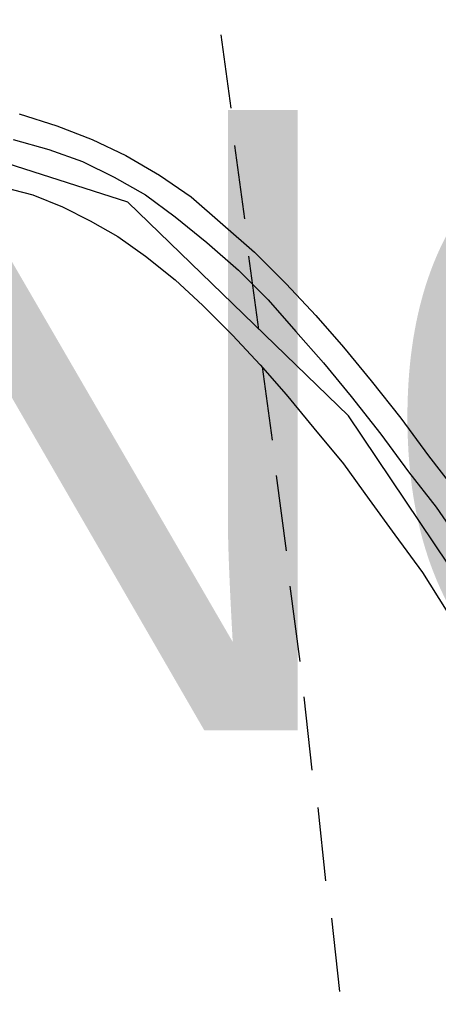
# Model space of a CAD drawing. Header units: feet. Extents: x -79 to 198, y -22 to 181.
# Tile 314 of 318: x 126.39 to 129.21, y 149.4 to 156.04. Entities that reach past the tile are written whole.
import ezdxf
from ezdxf.enums import TextEntityAlignment as Align

# ---------------------------------------------------------------- set-up
doc = ezdxf.new("R2010")
doc.units = ezdxf.units.FT
for name, color, linetype in [('A-AREA-UNIDAD', 30, 'CONTINUOUS'), ('A-LINEA', 7, 'CONTINUOUS'), ('A-TEXTO-PDF', 3, 'CONTINUOUS')]:
    doc.layers.add(name, color=color, linetype=linetype)

msp = doc.modelspace()

# ---------------------------------------------------------------- linework, layer by layer
at = {"layer": 'A-AREA-UNIDAD'}
msp.add_lwpolyline([(138.8, 133.1378), (135.76, 140.7822), (133.04, 146.2222), (130.72, 150.2222), (128.608, 153.3689), (127.12, 154.8089), (125.84, 155.2178), (123.008, 155.1822), (122.752, 155.3778), (119.92, 155.5022), (114.528, 157.1378), (110.368, 158.1333)], dxfattribs=at)
at = {"layer": 'A-LINEA'}
for p, q in [((127.7467, 155.9378), (127.8133, 155.4444)), ((127.84, 155.1911), (127.9067, 154.6978)), ((127.9333, 154.4444), (128, 153.9511)), ((128.0267, 153.6978), (128.0933, 153.2044)), ((128.12, 152.9644), (128.1867, 152.4578)), ((128.2133, 152.2178), (128.28, 151.7111)), ((128.3067, 151.4711), (128.36, 150.9778)), ((128.4, 150.7244), (128.4533, 150.2311)), ((128.4933, 149.9778), (128.5467, 149.4844))]:
    msp.add_line(p, q, dxfattribs=at)
for points in [[(126.3867, 155.4044), (126.64, 155.3244), (126.88, 155.2311), (127.1067, 155.1244), (127.3333, 154.9911), (127.5467, 154.8444), (127.76, 154.6578), (127.9733, 154.4711), (128.1867, 154.2578), (128.3867, 154.0444), (128.5733, 153.8311), (128.76, 153.6044), (128.96, 153.3511), (129.1467, 153.0978), (129.3333, 152.8578)], [(126.3467, 155.2311), (126.5867, 155.1644), (126.8133, 155.0844), (127.0267, 154.9778), (127.24, 154.8578), (127.44, 154.7111), (127.6533, 154.5378), (127.8667, 154.3511), (128.0667, 154.1511), (128.2533, 153.9378), (128.44, 153.7244), (128.6267, 153.4978), (128.8267, 153.2444), (129.0133, 152.9911), (129.2, 152.7511), (129.3733, 152.4978)], [(126.28, 154.9111), (126.48, 154.8578), (126.68, 154.7778), (126.8667, 154.6844), (127.0533, 154.5778), (127.24, 154.4444), (127.44, 154.2844), (127.6267, 154.1111), (127.8267, 153.9111), (128.0133, 153.7111), (128.1867, 153.5111), (128.3733, 153.2844), (128.5733, 153.0444), (128.7467, 152.8044), (128.92, 152.5644), (129.1067, 152.3111), (129.2667, 152.0578)]]:
    msp.add_lwpolyline(points, dxfattribs=at)

# ---------------------------------------------------------------- texts
at = {"layer": 'A-TEXTO-PDF'}
msp.add_text('ENCROACHMENT', height=4.186, dxfattribs=at).set_placement((144.8906, 151.2455), align=Align.CENTER)

doc.saveas('drawing.dxf')
